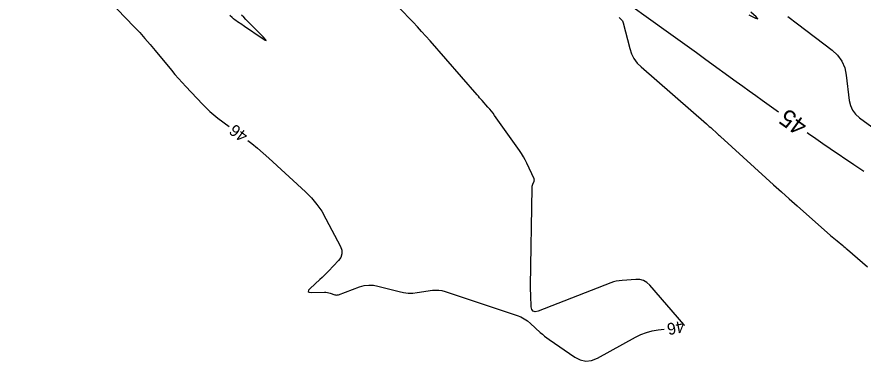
# Model space of a CAD drawing. Extents: x 2384780 to 2405861, y 547869 to 573706.
# Drawn here: x 2389633.5 to 2389777.8, y 552634.1 to 552692.8 of the extents above; entities that cross this region are included whole.
import ezdxf

# ---------------------------------------------------------------- set-up
doc = ezdxf.new("R2010")
doc.units = 0
doc.layers.add('Old_Level_60', color=7, linetype='Continuous')
doc.layers.add('Old_Level_61', color=7, linetype='Continuous')

msp = doc.modelspace()

# ---------------------------------------------------------------- linework, layer by layer
at = {"layer": 'Old_Level_60'}
for points in [[(2389626.06, 552721.54), (2389636.045, 552709.89225), (2389638.1905, 552707.42325), (2389640.36925, 552704.984), (2389642.58075, 552702.5745), (2389644.82525, 552700.195), (2389653.5285, 552691.09175), (2389654.44275, 552690.11725), (2389655.338, 552689.126), (2389656.21425, 552688.11775), (2389657.0715, 552687.09275), (2389659.841, 552683.71725), (2389660.44025, 552682.999), (2389661.0515, 552682.291), (2389661.67425, 552681.5935), (2389662.309, 552680.90625), (2389665.13825, 552677.893), (2389665.7575, 552677.262), (2389666.4025, 552676.65975), (2389667.0735, 552676.0865), (2389667.77025, 552675.54225), (2389669.68425, 552674.114)], [(2389747.334, 552640.15), (2389747.3015, 552640.1775), (2389747.2685, 552640.2085), (2389747.2365, 552640.241), (2389747.20625, 552640.27475), (2389741.4235, 552646.98975), (2389740.92175, 552647.462), (2389740.3575, 552647.7855), (2389739.731, 552647.96025), (2389739.04225, 552647.98625), (2389736.6905, 552647.828), (2389736.19075, 552647.7755), (2389735.69925, 552647.68575), (2389735.216, 552647.559), (2389734.741, 552647.395), (2389722.36125, 552642.59575), (2389721.88025, 552642.48375), (2389721.52875, 552642.5705), (2389721.306, 552642.8565), (2389721.2125, 552643.34125), (2389721.1175, 552645.2495), (2389721.1005, 552645.6585), (2389721.09, 552646.0675), (2389721.08625, 552646.47675), (2389721.089, 552646.886), (2389721.33875, 552663.6045), (2389721.349, 552663.7695), (2389721.37475, 552663.93125), (2389721.416, 552664.09), (2389721.47275, 552664.24525), (2389721.6835, 552664.74725), (2389721.717, 552664.8545), (2389721.727, 552664.9615), (2389721.71375, 552665.06825), (2389721.67675, 552665.1745), (2389720.45925, 552667.837), (2389720.1855, 552668.4), (2389719.886, 552668.94825), (2389719.561, 552669.48175), (2389719.21025, 552670.0005), (2389714.95425, 552675.98625), (2389714.68375, 552676.3555), (2389714.4035, 552676.717), (2389714.113, 552677.0705), (2389713.81275, 552677.41575), (2389712.81525, 552678.53125), (2389712.602, 552678.77075), (2389712.3895, 552679.01075), (2389712.17775, 552679.2515), (2389711.96675, 552679.493), (2389703.9395, 552688.7115), (2389703.2305, 552689.51625), (2389702.51225, 552690.3125), (2389701.78475, 552691.1005), (2389701.048, 552691.87975), (2389698.62625, 552694.4125)], [(2389736.201, 552692.70775), (2389736.54925, 552692.3735), (2389736.6625, 552692.24925), (2389736.7555, 552692.11325), (2389736.828, 552691.96525), (2389736.88, 552691.8055), (2389737.992, 552687.41575), (2389738.292, 552686.51275), (2389738.71525, 552685.68575), (2389739.26175, 552684.9345), (2389739.9315, 552684.259), (2389751.082, 552674.539), (2389751.32075, 552674.32975), (2389751.55825, 552674.11925), (2389751.7945, 552673.90725), (2389752.0295, 552673.694), (2389752.79575, 552672.995), (2389752.95975, 552672.84525), (2389753.124, 552672.6955), (2389753.288, 552672.54575), (2389753.45225, 552672.396), (2389761.1775, 552665.34775), (2389762.504, 552664.1425), (2389763.8355, 552662.94275), (2389765.172, 552661.7485), (2389766.51325, 552660.55975), (2389772.2285, 552655.51575), (2389772.50775, 552655.27175), (2389772.78925, 552655.0305), (2389773.073, 552654.79175), (2389773.35925, 552654.556), (2389774.298, 552653.79), (2389774.4985, 552653.62475), (2389774.69725, 552653.458), (2389774.8945, 552653.28925), (2389775.09025, 552653.11875), (2389778.4965, 552650.12175)], [(2389764.942, 552692.87325), (2389766.589, 552691.61325), (2389772.47375, 552687.138), (2389773.422, 552686.26575), (2389774.14375, 552685.2645), (2389774.6385, 552684.1335), (2389774.9065, 552682.87325), (2389775.4115, 552678.54525), (2389775.60075, 552677.66525), (2389775.95175, 552676.88), (2389776.4645, 552676.18925), (2389777.139, 552675.59325), (2389782.86325, 552671.43725)], [(2389672.88625, 552671.71675), (2389673.55475, 552671.204), (2389674.545, 552670.40175), (2389675.51375, 552669.5735), (2389676.46075, 552668.719), (2389682.69025, 552662.9475), (2389683.71575, 552661.9135), (2389684.64225, 552660.80375), (2389685.46925, 552659.618), (2389686.1975, 552658.35675), (2389688.669, 552653.6235), (2389688.9085, 552652.97375), (2389688.932, 552652.354), (2389688.73975, 552651.7645), (2389688.33175, 552651.205), (2389686.6465, 552649.4265), (2389686.282, 552649.04875), (2389685.911, 552648.678), (2389685.53325, 552648.31375), (2389685.149, 552647.95625), (2389683.4815, 552646.43275), (2389683.2295, 552646.1475), (2389683.1875, 552645.9455), (2389683.356, 552645.826), (2389683.735, 552645.7895), (2389685.953, 552645.812), (2389686.201, 552645.80375), (2389686.4455, 552645.7745), (2389686.68625, 552645.724), (2389686.92375, 552645.65225), (2389687.69375, 552645.383), (2389687.8585, 552645.34), (2389688.023, 552645.3265), (2389688.1875, 552645.34275), (2389688.3515, 552645.38825), (2389691.9425, 552646.71), (2389692.715, 552646.93175), (2389693.49325, 552647.0305), (2389694.2775, 552647.0065), (2389695.0675, 552646.8595), (2389698.6575, 552645.91575), (2389699.42875, 552645.7535), (2389700.2045, 552645.67125), (2389700.98475, 552645.6695), (2389701.769, 552645.7475), (2389704.3415, 552646.13425), (2389704.89, 552646.1845), (2389705.43275, 552646.17), (2389705.96975, 552646.09025), (2389706.501, 552645.94575), (2389718.77325, 552641.83625), (2389719.405, 552641.58775), (2389720.0005, 552641.27775), (2389720.5595, 552640.906), (2389721.08225, 552640.47275), (2389722.7305, 552638.95675), (2389723.089, 552638.6385), (2389723.458, 552638.3335), (2389723.8375, 552638.0415), (2389724.2275, 552637.763), (2389728.6075, 552634.748), (2389729.5535, 552634.2515), (2389730.51425, 552634.05425), (2389731.4895, 552634.1565), (2389732.4795, 552634.558), (2389738.9565, 552638.1375), (2389739.8755, 552638.5895), (2389740.825, 552638.94625), (2389741.80475, 552639.208), (2389742.81525, 552639.37475), (2389743.87425, 552639.49775)]]:
    msp.add_lwpolyline(points, dxfattribs=at)
at = {"layer": 'Old_Level_61'}
for points in [[(2389734.762, 552697.266), (2389744.61025, 552690.16075), (2389746.19925, 552689.01275), (2389747.787, 552687.86325), (2389749.37325, 552686.712), (2389750.9585, 552685.55875), (2389756.13425, 552681.789), (2389757.24375, 552680.98175), (2389758.35475, 552680.17625), (2389759.4665, 552679.37225), (2389760.5795, 552678.57), (2389763.3385, 552676.58375)], [(2389758.316, 552693.164), (2389759.42, 552692.58125), (2389759.83775, 552692.46075), (2389759.56875, 552692.80225), (2389758.61375, 552693.606)], [(2389669.82575, 552693.09575), (2389670.18375, 552692.7445), (2389670.262, 552692.671), (2389670.343, 552692.601), (2389670.427, 552692.5345), (2389670.514, 552692.4715), (2389671.47875, 552691.80275), (2389671.68575, 552691.65975), (2389671.89275, 552691.51725), (2389672.10025, 552691.375), (2389672.308, 552691.23325), (2389675.3285, 552689.17625), (2389675.8255, 552688.85975), (2389676.0225, 552688.79225), (2389675.9195, 552688.97325), (2389675.51625, 552689.403), (2389672.5635, 552692.36075), (2389672.186, 552692.73775), (2389671.80775, 552693.1135)], [(2389768.2105, 552673.08175), (2389768.481, 552672.8885), (2389769.69775, 552672.03225), (2389770.92075, 552671.185), (2389772.14975, 552670.3465), (2389776.17475, 552667.6215), (2389777.041, 552667.04325), (2389777.91425, 552666.4765)]]:
    msp.add_lwpolyline(points, dxfattribs=at)

# ---------------------------------------------------------------- texts
at = {"layer": 'Old_Level_60'}
for rotation, p in [(143.1825167, (2389673.07125, 552672.83125)), (190.6747722, (2389747.13025, 552640.9855))]:
    msp.add_text('46', height=2, rotation=rotation, dxfattribs=at).set_placement(p)
at = {"layer": 'Old_Level_61'}
msp.add_text('45', height=3, rotation=144.2904028, dxfattribs=at).set_placement((2389768.51875, 552674.70475))

doc.saveas('drawing.dxf')
